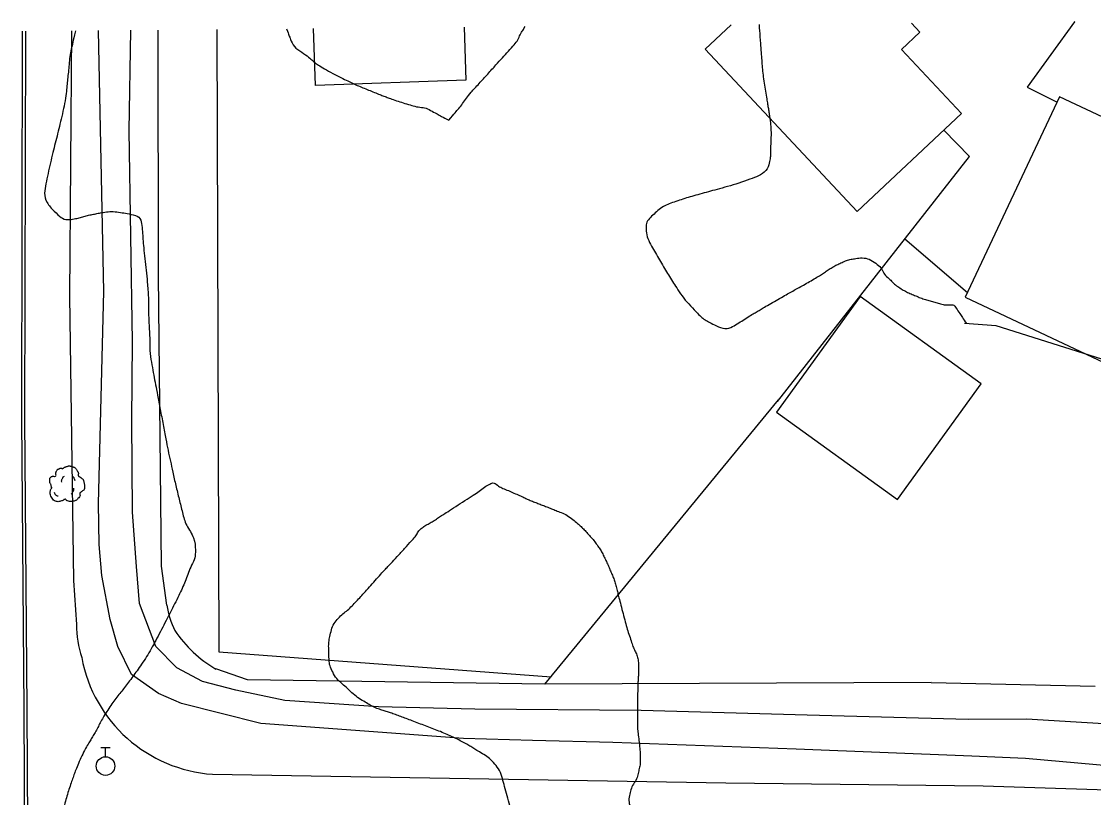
# Model space of a CAD drawing. Extents: x 2145380 to 2157287, y 139568 to 149130.
# Drawn here: x 2148292.4 to 2148496.7, y 143523.5 to 143671.4 of the extents above; entities that cross this region are included whole.
import ezdxf

# ---------------------------------------------------------------- set-up
doc = ezdxf.new("R2010")
doc.units = 0
for name, color, linetype in [('Default', 7, 'Continuous'), ('TOPO_Asphalt', 7, 'Continuous'), ('TOPO_Building', 7, 'Continuous'), ('TOPO_Concrete', 7, 'Continuous'), ('TOPO_Curb Back', 7, 'Continuous'), ('TOPO_Fence', 7, 'Continuous'), ('TOPO_Flowline', 7, 'Continuous'), ('TOPO_Tree', 7, 'Continuous'), ('TOPO_Tree Line', 7, 'Continuous'), ('TOPO_Water Valve', 7, 'Continuous')]:
    doc.layers.add(name, color=color, linetype=linetype)

# ---------------------------------------------------------------- blocks, each defined once
blk = doc.blocks.new('TREE')
at = {"layer": 'TOPO_Tree'}
for points in [[(-3.5, 17.6), (-3.1, 18.3), (-2.6, 18.8), (-1.9, 19.2), (-1, 19.7), (-0.2, 20), (0.7, 20.2), (1.6, 20.5), (2.5, 20.8), (3.4, 20.8), (4.1, 20.7), (4.8, 20.5), (5.5, 20.2), (6.4, 19.9), (7.3, 19.7), (8.2, 19.2), (9.4, 18.4), (10, 17.2), (10.8, 16), (11.2, 15.3), (11.6, 14.6), (11.9, 13.9), (12.2, 13.1), (11.4, 12), (11.9, 11.2), (12, 11), (12.2, 10.9), (12.4, 10.7), (12.9, 10.4), (13.5, 10), (14, 9.7), (14.7, 9.2), (15.4, 8.7), (16.1, 8.1), (16.7, 7.5), (16.9, 6.7), (17.1, 6), (17.6, 4.4), (17.7, 2.8), (17.7, 1.2), (17.7, -0.2), (17.8, -2.2), (16.6, -3), (15.5, -3.8), (14.3, -4.6), (13.2, -5.3)], [(-14.1, -0.4), (-14.2, 0.5), (-14.4, 1.4), (-14.6, 2.3), (-14.8, 3.2), (-15.5, 4), (-15.7, 4.9), (-15.8, 5.6), (-15.7, 6.3), (-15.7, 7), (-15.6, 7.9), (-15.7, 8.8), (-15.1, 9.7), (-14.6, 10.4), (-13.8, 10.5), (-13, 10.7), (-12.2, 11), (-11.1, 10), (-10.4, 10.7), (-9.4, 11.7), (-10.3, 13.3), (-9.8, 14.4), (-9.6, 15.1), (-9.3, 15.9), (-8.8, 16.5), (-8.2, 17.3), (-7.5, 17.7), (-6.7, 18.1), (-6.1, 18.4), (-5.6, 18.6), (-5.1, 18.7), (-4.5, 18.7), (-4, 18.5), (-3.5, 18.1)], [(-4.2, 5.1), (-4.5, 6.1), (-4.3, 7.2), (-3.8, 8.2), (-3.3, 9.3), (-2.7, 10.3), (-1.6, 11)], [(5.9, 11.2), (6.5, 10.7), (7, 10.2), (7.4, 9.5), (7.9, 8.6), (8.3, 7.6), (8.5, 6.6)], [(13.2, -5.3), (13.3, -5.8), (13.4, -6.3), (13.4, -6.7), (13.8, -8.5), (12.2, -10), (10.8, -11.5), (10, -12.3), (9.1, -12.8), (8.2, -13.1), (6, -13.8), (3.3, -13.6), (1.3, -13.1), (0.5, -12.9), (-0.1, -11.4), (-0.8, -11.5), (-2, -11.6), (-3.3, -12.8), (-4.5, -13.1), (-6.1, -13.5), (-7.8, -14), (-9.3, -13.6), (-11.4, -13.1), (-12.8, -11.4), (-14.1, -9.4), (-15.3, -7.3), (-15.6, -5.1), (-15.1, -3), (-14.9, -1.9), (-13.9, -0.8), (-13.5, 0.1)], [(-11.4, -4.5), (-11.5, -5.4), (-11, -6.3), (-10.1, -7.2), (-9.3, -8), (-8.5, -8.3), (-7.7, -8.1)], [(4.8, -6.3), (5.7, -5.7), (6.3, -4.9), (6.8, -3.9), (7.4, -2.8), (7.6, -1.7), (7.5, -0.6)]]:
    blk.add_open_spline(points, degree=3, dxfattribs=at)
blk = doc.blocks.new('WATVAL')
at = {"layer": 'Default'}
for p, q in [((-2.25, 9), (2.25, 9)), ((0, 4.5), (0, 9))]:
    blk.add_line(p, q, dxfattribs=at)
blk.add_circle((0, 0), 4.5, dxfattribs=at)

msp = doc.modelspace()

# ---------------------------------------------------------------- linework, layer by layer
at = {"layer": 'TOPO_Asphalt'}
msp.add_lwpolyline([(2148493.14, 143671.35), (2148493.11, 143671.31), (2148484.11, 143658.84), (2148489.79, 143655.98)], dxfattribs=at)
at = {"layer": 'TOPO_Building'}
for points in [[(2148376.76, 143670.25), (2148377.11, 143660.14), (2148348.43, 143659.16), (2148348.06, 143669.99)], [(2148462.02, 143671.05), (2148463.63, 143669.33), (2148460.12, 143666.03), (2148471.57, 143653.82), (2148451.69, 143635.18), (2148422.71, 143666.09), (2148427.65, 143670.72)]]:
    msp.add_lwpolyline(points, dxfattribs=at)
for points in [[(2148510.68, 143630.46), (2148503.38, 143633.9), (2148509.91, 143647.76), (2148490.27, 143657.01), (2148472.29, 143618.86), (2148510.73, 143600.74), (2148521.9, 143624.44), (2148518.7, 143625.95), (2148519.31, 143627.24), (2148511.01, 143631.16)], [(2148452.27, 143618.96), (2148436.34, 143596.93), (2148459.36, 143580.28), (2148475.29, 143602.32)]]:
    msp.add_lwpolyline(points, close=True, dxfattribs=at)
at = {"layer": 'TOPO_Concrete'}
for points in [[(2148301.95, 143669.57), (2148301.57, 143619.02), (2148302.3, 143564.87), (2148302.89, 143556.48)], [(2148320.11, 143560.16), (2148319.1, 143567.57), (2148318.54, 143623.01), (2148318.46, 143669.72)], [(2148392.18, 143545.11), (2148335.48, 143545.95), (2148329.45, 143548.01)], [(2148328.83, 143527.95), (2148426.66, 143526.32), (2148475.68, 143525.76), (2148509.25, 143524.67)]]:
    msp.add_lwpolyline(points, dxfattribs=at)
for centre, radius, start, end in [((2148335.62, 143562.46), 15.68, 188.4287, 206.9193), ((2148324.16, 143556.62), 21.27, 180.3624, 197.5915), ((2148341.05, 143568.15), 23.24, 213.3855, 240.0753), ((2148330.73, 143555.2), 27.31, 190.5627, 266.0206)]:
    msp.add_arc(centre, radius, start, end, dxfattribs=at)
at = {"layer": 'TOPO_Curb Back'}
for points in [[(2148292.55, 143669.48), (2148292.4, 143595.61), (2148292.85, 143540.31), (2148293.19, 143473.93), (2148293.32, 143454.66)], [(2148293.15, 143669.49), (2148293, 143595.61), (2148293.45, 143540.31), (2148293.79, 143473.93), (2148293.92, 143454.67)]]:
    msp.add_lwpolyline(points, dxfattribs=at)
at = {"layer": 'TOPO_Fence'}
for p, q in [((2148460.8, 143629.94), (2148472.7, 143619.73)), ((2148465.8, 143545.41), (2148497.05, 143544.74))]:
    msp.add_line(p, q, dxfattribs=at)
for points in [[(2148329.63, 143669.82), (2148330.03, 143551.27), (2148393.34, 143546.54)], [(2148436.48, 143598.99), (2148473.1, 143645.6), (2148468.18, 143650.64)], [(2148465.8, 143545.42), (2148392.17, 143545.12), (2148436.69, 143599.25)]]:
    msp.add_lwpolyline(points, dxfattribs=at)
at = {"layer": 'TOPO_Flowline'}
for points in [[(2148514.38, 143528.24), (2148483.78, 143530.97), (2148473.52, 143531.38), (2148440.05, 143532.71), (2148405.14, 143534), (2148389.79, 143534.4), (2148376.67, 143534.74), (2148338.01, 143537.63), (2148322.92, 143541.41), (2148318.51, 143543.37), (2148313.36, 143546.94), (2148310.8, 143552.29), (2148309.3, 143557.42), (2148307.72, 143565.84), (2148307.19, 143571.7), (2148307.12, 143579.53), (2148308.09, 143619.89), (2148307.11, 143669.62)], [(2148516.57, 143536.5), (2148483.97, 143538.46), (2148472.81, 143538.42), (2148442.18, 143539.2), (2148410.52, 143540.1), (2148378.82, 143540.37), (2148360.45, 143540.83), (2148342.59, 143542.04), (2148333.25, 143543.97), (2148326.91, 143545.66), (2148322.01, 143548.21), (2148318.03, 143552.27), (2148314.89, 143560.46), (2148314.3, 143567.51), (2148313.54, 143577.9), (2148313.42, 143595.28), (2148313.58, 143610.39), (2148312.94, 143650.53), (2148313.22, 143669.67)]]:
    msp.add_lwpolyline(points, dxfattribs=at)
at = {"layer": 'TOPO_Tree Line'}
msp.add_lwpolyline([(2148509.2, 143603.6), (2148491.26, 143609.25), (2148478.18, 143613.4), (2148472.17, 143613.84)], dxfattribs=at)
for points in [[(2148373.86, 143652.54), (2148374.48, 143653.27), (2148375.1, 143654.01), (2148375.72, 143654.75), (2148376.52, 143655.71), (2148377.17, 143656.79), (2148378, 143657.72), (2148379.63, 143659.54), (2148381.28, 143661.34), (2148382.91, 143663.15), (2148384.07, 143664.42), (2148385.23, 143665.69), (2148386.37, 143666.99), (2148387.07, 143667.8), (2148387.42, 143668.86), (2148388.01, 143669.76), (2148388.14, 143669.96), (2148388.27, 143670.16), (2148388.4, 143670.36)], [(2148432.98, 143670.77), (2148433.11, 143668.97), (2148433.25, 143667.17), (2148433.39, 143665.37), (2148433.49, 143663.97), (2148433.58, 143662.57), (2148433.74, 143661.18), (2148433.93, 143659.61), (2148434.22, 143658.06), (2148434.47, 143656.5), (2148434.61, 143655.62), (2148434.76, 143654.74), (2148434.9, 143653.86), (2148435.04, 143652.99), (2148435.16, 143652.12), (2148435.22, 143651.24), (2148435.31, 143649.94), (2148435.21, 143648.63), (2148435.19, 143647.32), (2148435.17, 143646.48), (2148435.17, 143645.63), (2148435.01, 143644.79), (2148434.72, 143643.26), (2148433.26, 143642.03), (2148431.81, 143641.5), (2148429.66, 143640.71), (2148427.52, 143640.06), (2148425.35, 143639.46), (2148423.74, 143639.01), (2148422.13, 143638.58), (2148420.52, 143638.13), (2148419.15, 143637.74), (2148417.81, 143637.29), (2148416.47, 143636.83), (2148415.26, 143636.41), (2148414.23, 143635.8), (2148413.18, 143634.86), (2148412.29, 143634.06), (2148411.48, 143633.12), (2148411.48, 143632.12), (2148411.48, 143630.75), (2148412.11, 143629.22), (2148412.85, 143627.93), (2148413.61, 143626.6), (2148414.36, 143625.29), (2148415.16, 143623.99), (2148415.92, 143622.75), (2148416.68, 143621.53), (2148417.48, 143620.32), (2148418.58, 143618.63), (2148419.93, 143617.18), (2148421.34, 143615.69), (2148422.06, 143614.93), (2148422.89, 143614.38), (2148423.82, 143613.89), (2148425.17, 143613.18), (2148426.97, 143612.65), (2148428.24, 143613.41), (2148429.4, 143614.1), (2148430.54, 143614.85), (2148431.7, 143615.55), (2148432.44, 143615.99), (2148433.17, 143616.43), (2148433.91, 143616.87), (2148435.24, 143617.65), (2148436.57, 143618.42), (2148437.92, 143619.18), (2148438.9, 143619.74), (2148439.9, 143620.27), (2148440.89, 143620.82), (2148442.05, 143621.47), (2148443.2, 143622.14), (2148444.34, 143622.81), (2148445.1, 143623.26), (2148445.8, 143623.8), (2148446.55, 143624.27), (2148447.27, 143624.72), (2148447.99, 143625.08), (2148448.79, 143625.45), (2148449.65, 143625.85), (2148450.52, 143626.06), (2148451.38, 143626.19), (2148452.66, 143626.37), (2148453.99, 143626.15), (2148455.24, 143625.28), (2148456.36, 143624.49), (2148456.66, 143623.37), (2148457.52, 143622.57), (2148458.26, 143621.87), (2148458.98, 143621.14), (2148459.85, 143620.58), (2148460.66, 143620.06), (2148461.51, 143619.64), (2148462.4, 143619.28), (2148463.31, 143618.9), (2148464.21, 143618.51), (2148465.15, 143618.25), (2148466.04, 143618), (2148466.93, 143617.76), (2148467.82, 143617.51), (2148468.73, 143617.26), (2148470.03, 143617.55), (2148470.55, 143616.77), (2148471.21, 143615.78), (2148471.87, 143614.8), (2148472.52, 143613.81)], [(2148302.7, 143669.58), (2148302.43, 143668.43), (2148302.17, 143667.28), (2148301.91, 143666.13), (2148301.57, 143664.67), (2148301.51, 143663.17), (2148301.34, 143661.69), (2148301.19, 143660.38), (2148301.1, 143659.06), (2148300.92, 143657.76), (2148300.65, 143655.74), (2148300.21, 143653.75), (2148299.74, 143651.77), (2148299.31, 143649.97), (2148298.84, 143648.2), (2148298.4, 143646.41), (2148297.91, 143644.41), (2148297.47, 143642.4), (2148297.07, 143640.4), (2148296.71, 143638.61), (2148297.06, 143636.86), (2148298.72, 143635.15), (2148299.93, 143633.89), (2148301.21, 143633.49), (2148302.51, 143633.75), (2148303.41, 143633.94), (2148304.3, 143634.25), (2148305.21, 143634.44), (2148306.11, 143634.63), (2148307.03, 143634.81), (2148307.94, 143634.97), (2148309.24, 143635.19), (2148310.59, 143635.1), (2148311.92, 143634.87), (2148313.21, 143634.64), (2148315.06, 143634.18), (2148315.27, 143632.89), (2148315.5, 143631.37), (2148315.53, 143629.85), (2148315.69, 143628.34), (2148315.91, 143626.15), (2148316.19, 143623.96), (2148316.38, 143621.76), (2148316.64, 143618.76), (2148316.6, 143615.74), (2148316.76, 143612.72), (2148316.89, 143610.43), (2148316.86, 143608.11), (2148317.27, 143605.85), (2148317.61, 143604), (2148317.97, 143602.16), (2148318.32, 143600.32), (2148318.86, 143597.45), (2148319.4, 143594.58), (2148319.94, 143591.71), (2148320.33, 143589.66), (2148320.8, 143587.62), (2148321.24, 143585.57), (2148321.81, 143582.97), (2148322.47, 143580.36), (2148323.09, 143577.8), (2148323.69, 143575.35), (2148325.52, 143572.99), (2148325.55, 143570.56), (2148325.56, 143569.17), (2148324.8, 143567.76), (2148324.24, 143566.37), (2148323.7, 143565.01), (2148323.21, 143563.69), (2148322.58, 143562.4), (2148321.8, 143560.81), (2148321, 143559.23), (2148320.19, 143557.65), (2148319.32, 143555.96), (2148318.45, 143554.28), (2148317.54, 143552.61), (2148316.72, 143551.1), (2148315.8, 143549.64), (2148314.82, 143548.24), (2148314.04, 143547.12), (2148313.23, 143546.04), (2148312.42, 143544.96), (2148311.71, 143544.02), (2148310.95, 143543.13), (2148310.25, 143542.19), (2148309.41, 143541.07), (2148308.64, 143539.91), (2148307.95, 143538.71), (2148307.41, 143537.79), (2148306.95, 143536.83), (2148306.42, 143535.91), (2148305.97, 143535.11), (2148305.47, 143534.34), (2148305.01, 143533.54), (2148304.24, 143532.17), (2148303.55, 143530.75), (2148302.96, 143529.29), (2148302.57, 143528.32), (2148302.23, 143527.34), (2148301.89, 143526.35), (2148301.46, 143525.09), (2148301.06, 143523.82), (2148300.7, 143522.52), (2148300.24, 143520.82), (2148300.07, 143519.09), (2148299.92, 143517.35), (2148299.74, 143515.25), (2148299.62, 143513.11), (2148299.94, 143511.02), (2148300.15, 143509.66), (2148300.45, 143508.32), (2148300.78, 143506.98), (2148301.05, 143505.86), (2148301.37, 143504.76), (2148301.65, 143503.64), (2148301.9, 143502.66), (2148301.86, 143501.63), (2148302.16, 143500.65), (2148302.5, 143499.56), (2148303.18, 143498.65), (2148303.81, 143497.69), (2148304.49, 143496.67), (2148305.1, 143495.66), (2148306.03, 143494.84), (2148307.18, 143493.83), (2148308.49, 143493.22), (2148309.83, 143492.55), (2148311.3, 143491.82), (2148312.7, 143491.12), (2148314.31, 143490.69), (2148315.61, 143490.34), (2148316.93, 143490.25), (2148318.24, 143490.33), (2148319.53, 143490.41), (2148320.82, 143490.51), (2148322.11, 143490.74), (2148324.46, 143491.15), (2148326.75, 143491.69), (2148329.09, 143492.1), (2148330.77, 143492.4), (2148332.47, 143492.62), (2148334.16, 143492.83), (2148335.95, 143493.05), (2148337.78, 143492.97), (2148339.57, 143492.64), (2148341.72, 143492.24), (2148343.8, 143491.27), (2148345.29, 143489.59), (2148346.71, 143487.98), (2148347.83, 143486.33), (2148348.94, 143484.59), (2148350.41, 143482.3), (2148351.87, 143480.02), (2148353.26, 143477.7), (2148353.96, 143476.54), (2148354.55, 143475.31), (2148355.24, 143474.14), (2148355.69, 143473.35), (2148356.22, 143472.64), (2148356.88, 143471.99), (2148357.99, 143470.9), (2148359.3, 143470.23), (2148360.71, 143469.62), (2148361.97, 143469.07), (2148363.22, 143468.49), (2148364.56, 143468.42), (2148365.84, 143468.35), (2148367.11, 143468.29), (2148368.38, 143468.24), (2148369.55, 143468.18), (2148370.71, 143468.1), (2148371.88, 143468.09), (2148373.27, 143468.07), (2148374.66, 143468.18), (2148376.05, 143468.22), (2148376.96, 143468.25), (2148377.88, 143468.26), (2148378.8, 143468.29), (2148380.5, 143468.35), (2148382.17, 143468.71), (2148383.87, 143468.83), (2148385.8, 143468.97), (2148387.73, 143469.1), (2148389.66, 143469.09), (2148390.75, 143469.08), (2148391.84, 143469.05), (2148392.93, 143469.03), (2148394.08, 143469.01), (2148395.27, 143469.21), (2148396.39, 143468.92), (2148397.58, 143468.61), (2148398.76, 143468.31), (2148399.94, 143468)], [(2148342.93, 143669.94), (2148343.17, 143669.31), (2148343.41, 143668.68), (2148343.64, 143668.05), (2148344.24, 143666.48), (2148345.89, 143665.55), (2148347.2, 143664.47), (2148347.92, 143663.87), (2148348.62, 143663.27), (2148349.41, 143662.79), (2148350.94, 143661.87), (2148352.5, 143661.03), (2148354.1, 143660.27), (2148355.12, 143659.78), (2148356.14, 143659.29), (2148357.19, 143658.85), (2148358.29, 143658.39), (2148359.39, 143657.95), (2148360.5, 143657.51), (2148361.3, 143657.2), (2148362.1, 143656.89), (2148362.9, 143656.6), (2148364.18, 143656.13), (2148365.5, 143655.76), (2148366.8, 143655.36), (2148367.97, 143655), (2148369.28, 143654.99), (2148370.36, 143654.41), (2148371.53, 143653.78), (2148372.7, 143653.16), (2148373.86, 143652.54)], [(2148394.38, 143469.98), (2148395.93, 143470.07), (2148397.49, 143470.16), (2148399.04, 143470.25), (2148400.21, 143470.32), (2148401.36, 143470.51), (2148402.51, 143470.82), (2148403.76, 143471.16), (2148404.9, 143471.76), (2148405.96, 143472.52), (2148406.75, 143473.08), (2148407.48, 143473.67), (2148408.21, 143474.29), (2148409.14, 143475.07), (2148410.05, 143475.83), (2148410.87, 143476.75), (2148411.59, 143477.54), (2148412, 143478.5), (2148412.46, 143479.48), (2148413.1, 143480.83), (2148413.59, 143482.2), (2148413.91, 143483.61), (2148414.14, 143484.63), (2148414.05, 143485.75), (2148413.73, 143486.78), (2148413.21, 143488.47), (2148412.41, 143489.95), (2148411.25, 143491.36), (2148409.89, 143493.01), (2148408.52, 143494.4), (2148406.68, 143495.34), (2148405.88, 143495.74), (2148405.08, 143496.04), (2148404.24, 143496.25), (2148402.93, 143496.58), (2148401.62, 143496.84), (2148400.31, 143497.16), (2148399.13, 143497.45), (2148397.96, 143497.76), (2148396.8, 143498.15), (2148395.96, 143498.43), (2148395.23, 143498.96), (2148394.57, 143499.57), (2148393.65, 143500.44), (2148392.81, 143501.33), (2148392.06, 143502.32), (2148391.35, 143503.27), (2148390.66, 143504.22), (2148389.98, 143505.2), (2148389.39, 143506.06), (2148388.83, 143506.92), (2148388.29, 143507.83), (2148387.56, 143509.08), (2148386.93, 143510.41), (2148386.75, 143511.83), (2148386.6, 143513.01), (2148386.5, 143514.2), (2148386.36, 143515.38), (2148386.18, 143516.97), (2148385.99, 143518.56), (2148385.78, 143520.15), (2148385.53, 143522.02), (2148384.99, 143523.83), (2148384.48, 143525.67), (2148384.06, 143527.18), (2148383.64, 143528.69), (2148382.58, 143529.94), (2148381.66, 143531.02), (2148380.54, 143531.69), (2148379.39, 143532.4), (2148378.63, 143532.87), (2148377.87, 143533.34), (2148377.09, 143533.77), (2148376.02, 143534.35), (2148374.96, 143534.94), (2148373.84, 143535.42), (2148372.59, 143535.95), (2148371.32, 143536.45), (2148370.05, 143536.94), (2148368.79, 143537.41), (2148367.52, 143537.89), (2148366.26, 143538.36), (2148365.23, 143538.75), (2148364.2, 143539.13), (2148363.17, 143539.51), (2148362.35, 143539.81), (2148361.52, 143540.03), (2148360.7, 143540.32), (2148359.63, 143540.7), (2148358.65, 143541.24), (2148357.67, 143541.83), (2148356.44, 143542.58), (2148355.4, 143543.49), (2148354.33, 143544.46), (2148353.23, 143545.45), (2148352.22, 143546.41), (2148351.56, 143547.81), (2148351.06, 143548.88), (2148351.03, 143549.97), (2148350.99, 143551.07), (2148350.95, 143552.1), (2148350.96, 143553.14), (2148351.18, 143554.17), (2148351.46, 143555.46), (2148351.92, 143556.71), (2148352.83, 143557.7), (2148353.63, 143558.58), (2148354.61, 143559.19), (2148355.4, 143560.03), (2148356.24, 143560.92), (2148357.08, 143561.8), (2148357.9, 143562.71), (2148359.01, 143563.93), (2148360.09, 143565.19), (2148361.2, 143566.4), (2148361.79, 143567.04), (2148362.39, 143567.66), (2148362.98, 143568.29), (2148364.39, 143569.81), (2148365.78, 143571.36), (2148367.17, 143572.9), (2148367.73, 143573.52), (2148368.07, 143574.36), (2148368.75, 143574.87), (2148369.49, 143575.42), (2148370.32, 143575.82), (2148371.09, 143576.32), (2148371.89, 143576.84), (2148372.69, 143577.36), (2148373.5, 143577.88), (2148375.2, 143578.98), (2148376.9, 143580.08), (2148378.6, 143581.18), (2148379.65, 143581.85), (2148380.64, 143582.69), (2148381.71, 143583.24), (2148382.44, 143583.62), (2148383.35, 143582.78), (2148384.13, 143582.44), (2148385.21, 143581.98), (2148386.28, 143581.52), (2148387.35, 143581.05), (2148388.17, 143580.69), (2148388.96, 143580.28), (2148389.79, 143579.96), (2148390.62, 143579.63), (2148391.45, 143579.31), (2148392.29, 143578.98), (2148393.18, 143578.63), (2148394.07, 143578.28), (2148394.96, 143577.93), (2148396.16, 143577.46), (2148397.23, 143576.7), (2148398.23, 143575.86), (2148398.91, 143575.3), (2148399.52, 143574.69), (2148400.11, 143574.04), (2148400.83, 143573.26), (2148401.52, 143572.48), (2148402.13, 143571.61), (2148402.65, 143570.88), (2148403.09, 143570.12), (2148403.48, 143569.32), (2148403.91, 143568.46), (2148404.3, 143567.59), (2148404.67, 143566.7), (2148405.02, 143565.86), (2148405.39, 143565.03), (2148405.63, 143564.16), (2148405.88, 143563.23), (2148406.09, 143562.28), (2148406.34, 143561.35), (2148406.75, 143559.76), (2148407.17, 143558.17), (2148407.6, 143556.59), (2148407.95, 143555.28), (2148408.4, 143554), (2148408.82, 143552.72), (2148409.09, 143551.87), (2148409.56, 143551.11), (2148409.8, 143550.23), (2148410.05, 143549.28), (2148410.04, 143548.32), (2148410, 143547.36), (2148409.98, 143546.52), (2148409.91, 143545.69), (2148409.89, 143544.85), (2148409.83, 143542.82), (2148409.82, 143540.79), (2148409.82, 143538.76), (2148409.81, 143536.07), (2148410.3, 143533.38), (2148410.33, 143530.7), (2148410.34, 143529.75), (2148410.1, 143528.82), (2148409.88, 143527.89), (2148409.6, 143526.77), (2148408.81, 143525.82), (2148408.49, 143524.76), (2148408.16, 143523.64), (2148408.17, 143522.34), (2148408.7, 143521.17), (2148409.19, 143520.08), (2148409.91, 143518.83), (2148411, 143518.74), (2148411.87, 143518.67), (2148412.76, 143518.91), (2148413.62, 143519.09), (2148414.89, 143519.36), (2148416.14, 143519.74), (2148417.43, 143519.95), (2148418.47, 143520.11), (2148419.51, 143520.15), (2148420.55, 143520.1), (2148421.77, 143520.03), (2148422.99, 143519.92), (2148424.21, 143519.73), (2148425.35, 143519.56), (2148426.49, 143519.41), (2148427.6, 143519.13), (2148428.87, 143518.82), (2148430.14, 143518.5), (2148431.41, 143518.18)]]:
    msp.add_open_spline(points, degree=3, dxfattribs=at)

# ---------------------------------------------------------------- block references
at = {"layer": 'TOPO_Tree', "xscale": 0.19685000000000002, "yscale": 0.19685000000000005}
msp.add_blockref('TREE', (2148300.91, 143582.6), dxfattribs=at)
at = {"layer": 'TOPO_Water Valve', "xscale": 0.39370000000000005, "yscale": 0.3937000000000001}
msp.add_blockref('WATVAL', (2148308.43, 143529.52), dxfattribs=at)

doc.saveas('drawing.dxf')
